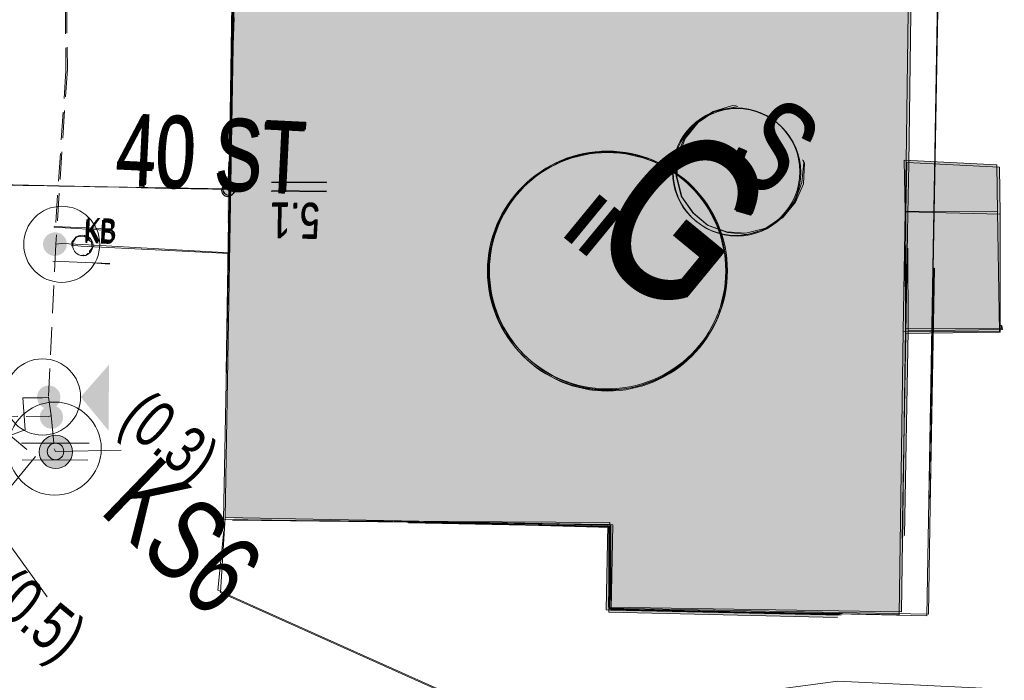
# Model space of a CAD drawing. Header units: metres. Extents: x -740 to 758, y -633 to 854.
# Tile 792 of 1056: x -98 to -84, y 301 to 311. Entities that reach past the tile are written whole.
import ezdxf

# ---------------------------------------------------------------- set-up
doc = ezdxf.new("R2010")
doc.units = ezdxf.units.M
doc.header["$MEASUREMENT"] = 0
for name, pattern in [('333_125', [0.4576, 0.3328, -0.1248]), ('416_125', [0.5408, 0.416, -0.1248]), ('416_208', [0.624, 0.416, -0.208]), ('832_208', [1.04, 0.832, -0.208])]:
    doc.linetypes.add(name, pattern=pattern)
for name, color, linetype in [('Gas.LOVION', 7, 'Continuous'), ('Gis.LOVION', 7, 'Continuous'), ('Grundkarte.LOVION', 7, 'Continuous'), ('Grundkarte_Text.LOVION', 7, 'Continuous'), ('Strom.LOVION', 7, 'Continuous'), ('StromBemass.LOVION', 7, 'Continuous')]:
    doc.layers.add(name, color=color, linetype=linetype)
doc.styles.add('ERSTELLTER_STIL_1', font='arial.ttf')

msp = doc.modelspace()

# ---------------------------------------------------------------- hatches: boundary and pattern name
at = {"layer": 'Gas.LOVION', "linetype": 'Continuous', "lineweight": 13}
for points in [[(-95.203, 307.563), (-95.219, 306.823), (-94.862, 306.798), (-94.833, 307.555)], [(-95.182, 307.589), (-95.211, 306.832), (-94.841, 306.824), (-94.811, 307.581)], [(-97.699, 307.218), (-97.686, 307.236), (-97.676, 307.256), (-97.668, 307.276), (-97.662, 307.298), (-97.66, 307.32), (-97.66, 307.342), (-97.663, 307.363), (-97.668, 307.385), (-97.676, 307.405), (-97.687, 307.425), (-97.7, 307.442), (-97.715, 307.458), (-97.732, 307.473), (-97.751, 307.484), (-97.771, 307.494), (-97.792, 307.5), (-97.814, 307.504), (-97.836, 307.506), (-97.858, 307.504), (-97.879, 307.5), (-97.9, 307.493), (-97.92, 307.484), (-97.939, 307.472), (-97.956, 307.458), (-97.971, 307.442), (-97.984, 307.424), (-97.994, 307.404), (-98.002, 307.384), (-98.008, 307.362), (-98.011, 307.34), (-98.01, 307.318), (-98.008, 307.297), (-98.002, 307.275), (-97.994, 307.255), (-97.983, 307.235), (-97.97, 307.218), (-97.955, 307.201), (-97.938, 307.187), (-97.919, 307.176), (-97.899, 307.166), (-97.878, 307.16), (-97.857, 307.156), (-97.834, 307.154), (-97.812, 307.156), (-97.791, 307.16), (-97.77, 307.167), (-97.75, 307.176), (-97.731, 307.188), (-97.714, 307.202)], [(-97.693, 307.221), (-97.68, 307.239), (-97.669, 307.258), (-97.661, 307.279), (-97.656, 307.3), (-97.653, 307.322), (-97.653, 307.345), (-97.656, 307.366), (-97.662, 307.388), (-97.67, 307.408), (-97.681, 307.428), (-97.694, 307.446), (-97.709, 307.462), (-97.726, 307.476), (-97.745, 307.488), (-97.765, 307.497), (-97.786, 307.504), (-97.808, 307.508), (-97.83, 307.509), (-97.852, 307.508), (-97.873, 307.503), (-97.894, 307.497), (-97.914, 307.487), (-97.933, 307.475), (-97.95, 307.461), (-97.965, 307.445), (-97.978, 307.427), (-97.989, 307.407), (-97.997, 307.387), (-98.002, 307.365), (-98.005, 307.343), (-98.005, 307.321), (-98.002, 307.299), (-97.997, 307.278), (-97.988, 307.257), (-97.978, 307.238), (-97.965, 307.22), (-97.949, 307.204), (-97.932, 307.19), (-97.913, 307.178), (-97.893, 307.169), (-97.872, 307.162), (-97.851, 307.158), (-97.828, 307.157), (-97.806, 307.158), (-97.785, 307.162), (-97.764, 307.169), (-97.744, 307.179), (-97.725, 307.191), (-97.708, 307.205)], [(-97.018, 305.518), (-97.444, 305.033), (-97.025, 304.527)], [(-97.79, 304.918), (-97.777, 304.935), (-97.766, 304.955), (-97.758, 304.975), (-97.753, 304.997), (-97.75, 305.019), (-97.75, 305.041), (-97.753, 305.062), (-97.758, 305.084), (-97.767, 305.104), (-97.777, 305.124), (-97.79, 305.141), (-97.805, 305.157), (-97.822, 305.171), (-97.841, 305.183), (-97.861, 305.192), (-97.882, 305.199), (-97.904, 305.203), (-97.926, 305.205), (-97.948, 305.203), (-97.969, 305.199), (-97.99, 305.192), (-98.01, 305.183), (-98.029, 305.171), (-98.046, 305.157), (-98.061, 305.141), (-98.074, 305.123), (-98.084, 305.103), (-98.092, 305.083), (-98.098, 305.061), (-98.1, 305.039), (-98.1, 305.017), (-98.098, 304.996), (-98.092, 304.974), (-98.084, 304.954), (-98.073, 304.934), (-98.06, 304.917), (-98.045, 304.901), (-98.028, 304.887), (-98.009, 304.875), (-97.989, 304.866), (-97.968, 304.859), (-97.947, 304.855), (-97.925, 304.853), (-97.903, 304.855), (-97.881, 304.859), (-97.86, 304.866), (-97.84, 304.875), (-97.822, 304.887), (-97.805, 304.901)], [(-97.79, 304.918), (-97.777, 304.935), (-97.766, 304.955), (-97.758, 304.975), (-97.753, 304.997), (-97.75, 305.019), (-97.75, 305.041), (-97.753, 305.062), (-97.758, 305.084), (-97.767, 305.104), (-97.777, 305.124), (-97.79, 305.141), (-97.805, 305.157), (-97.822, 305.171), (-97.841, 305.183), (-97.861, 305.192), (-97.882, 305.199), (-97.904, 305.203), (-97.926, 305.205), (-97.948, 305.203), (-97.969, 305.199), (-97.99, 305.192), (-98.01, 305.183), (-98.029, 305.171), (-98.046, 305.157), (-98.061, 305.141), (-98.074, 305.123), (-98.084, 305.103), (-98.092, 305.083), (-98.098, 305.061), (-98.1, 305.039), (-98.1, 305.017), (-98.098, 304.996), (-98.092, 304.974), (-98.084, 304.954), (-98.073, 304.934), (-98.06, 304.917), (-98.045, 304.901), (-98.028, 304.887), (-98.009, 304.875), (-97.989, 304.866), (-97.968, 304.859), (-97.947, 304.855), (-97.925, 304.853), (-97.903, 304.855), (-97.881, 304.859), (-97.86, 304.866), (-97.84, 304.875), (-97.822, 304.887), (-97.805, 304.901)], [(-97.748, 304.62), (-97.735, 304.638), (-97.725, 304.657), (-97.717, 304.678), (-97.711, 304.699), (-97.709, 304.721), (-97.709, 304.743), (-97.712, 304.765), (-97.717, 304.786), (-97.725, 304.807), (-97.736, 304.826), (-97.749, 304.844), (-97.764, 304.86), (-97.781, 304.874), (-97.8, 304.886), (-97.82, 304.895), (-97.841, 304.902), (-97.862, 304.906), (-97.884, 304.907), (-97.906, 304.905), (-97.928, 304.901), (-97.949, 304.894), (-97.969, 304.885), (-97.987, 304.873), (-98.004, 304.859), (-98.019, 304.843), (-98.032, 304.825), (-98.043, 304.806), (-98.051, 304.785), (-98.056, 304.764), (-98.059, 304.742), (-98.059, 304.72), (-98.056, 304.698), (-98.05, 304.677), (-98.042, 304.656), (-98.031, 304.637), (-98.018, 304.619), (-98.003, 304.603), (-97.986, 304.589), (-97.968, 304.578), (-97.948, 304.568), (-97.927, 304.562), (-97.905, 304.558), (-97.883, 304.556), (-97.861, 304.558), (-97.84, 304.562), (-97.819, 304.569), (-97.799, 304.578), (-97.78, 304.59), (-97.763, 304.604)], [(-97.748, 304.62), (-97.735, 304.638), (-97.725, 304.657), (-97.717, 304.678), (-97.711, 304.699), (-97.709, 304.721), (-97.709, 304.743), (-97.712, 304.765), (-97.717, 304.786), (-97.725, 304.807), (-97.736, 304.826), (-97.749, 304.844), (-97.764, 304.86), (-97.781, 304.874), (-97.8, 304.886), (-97.82, 304.895), (-97.841, 304.902), (-97.862, 304.906), (-97.884, 304.907), (-97.906, 304.905), (-97.928, 304.901), (-97.949, 304.894), (-97.969, 304.885), (-97.987, 304.873), (-98.004, 304.859), (-98.019, 304.843), (-98.032, 304.825), (-98.043, 304.806), (-98.051, 304.785), (-98.056, 304.764), (-98.059, 304.742), (-98.059, 304.72), (-98.056, 304.698), (-98.05, 304.677), (-98.042, 304.656), (-98.031, 304.637), (-98.018, 304.619), (-98.003, 304.603), (-97.986, 304.589), (-97.968, 304.578), (-97.948, 304.568), (-97.927, 304.562), (-97.905, 304.558), (-97.883, 304.556), (-97.861, 304.558), (-97.84, 304.562), (-97.819, 304.569), (-97.799, 304.578), (-97.78, 304.59), (-97.763, 304.604)]]:
    msp.add_hatch(color=7, dxfattribs=at).paths.add_polyline_path(points)
at = {"layer": 'Gas.LOVION', "linetype": 'Continuous', "lineweight": 18}
for points in [[(-97.626, 304.048), (-97.607, 304.074), (-97.592, 304.101), (-97.581, 304.131), (-97.573, 304.161), (-97.569, 304.192), (-97.569, 304.224), (-97.573, 304.255), (-97.581, 304.285), (-97.593, 304.314), (-97.608, 304.342), (-97.627, 304.367), (-97.648, 304.39), (-97.672, 304.41), (-97.699, 304.426), (-97.727, 304.44), (-97.757, 304.449), (-97.788, 304.455), (-97.819, 304.457), (-97.851, 304.455), (-97.882, 304.449), (-97.911, 304.439), (-97.94, 304.426), (-97.966, 304.409), (-97.99, 304.389), (-98.012, 304.366), (-98.03, 304.34), (-98.045, 304.313), (-98.057, 304.283), (-98.064, 304.253), (-98.068, 304.222), (-98.068, 304.191), (-98.064, 304.159), (-98.056, 304.129), (-98.044, 304.1), (-98.029, 304.072), (-98.011, 304.047), (-97.989, 304.024), (-97.965, 304.004), (-97.938, 303.988), (-97.91, 303.974), (-97.88, 303.965), (-97.849, 303.959), (-97.818, 303.957), (-97.787, 303.959), (-97.756, 303.965), (-97.726, 303.975), (-97.698, 303.988), (-97.671, 304.005), (-97.647, 304.025)], [(-97.727, 304.134), (-97.718, 304.146), (-97.71, 304.16), (-97.705, 304.174), (-97.701, 304.19), (-97.699, 304.205), (-97.699, 304.221), (-97.701, 304.236), (-97.705, 304.251), (-97.711, 304.266), (-97.718, 304.28), (-97.727, 304.292), (-97.738, 304.304), (-97.75, 304.314), (-97.763, 304.322), (-97.778, 304.328), (-97.792, 304.333), (-97.808, 304.336), (-97.823, 304.337), (-97.839, 304.336), (-97.854, 304.333), (-97.869, 304.328), (-97.883, 304.321), (-97.897, 304.313), (-97.909, 304.303), (-97.919, 304.292), (-97.928, 304.279), (-97.936, 304.265), (-97.942, 304.251), (-97.945, 304.235), (-97.947, 304.22), (-97.947, 304.204), (-97.945, 304.189), (-97.941, 304.174), (-97.936, 304.159), (-97.928, 304.146), (-97.919, 304.133), (-97.908, 304.122), (-97.896, 304.112), (-97.883, 304.103), (-97.869, 304.097), (-97.854, 304.092), (-97.838, 304.089), (-97.823, 304.088), (-97.807, 304.089), (-97.792, 304.092), (-97.777, 304.097), (-97.763, 304.104), (-97.75, 304.112), (-97.738, 304.122)]]:
    msp.add_hatch(color=49, dxfattribs=at).paths.add_polyline_path(points)
at = {"layer": 'Grundkarte.LOVION', "linetype": 'Continuous', "lineweight": 18}
for color, points in [(9, [(-95.1, 313.257), (-95.272, 303.221), (-89.439, 303.111), (-89.462, 301.838), (-86.026, 301.76), (-85.048, 302.949), (-84.995, 306.028), (-84.998, 307.269), (-92.261, 313.239)]), (9, [(-95.135, 313.215), (-95.257, 305.4), (-92.526, 303.155), (-89.473, 303.069), (-89.496, 301.796), (-86.06, 301.718), (-85.083, 302.907), (-85.029, 305.986), (-84.999, 307.792), (-84.983, 308.533), (-84.923, 313.061)]), (9, [(-87.005, 313.103), (-94.11, 304.457), (-92.536, 303.163), (-89.515, 303.104), (-89.538, 301.831), (-85.128, 301.759), (-85.071, 306.021), (-85.041, 307.827), (-85.025, 308.567), (-84.965, 313.095)]), (9, [(-85.04, 307.304), (-89.057, 310.606), (-95.159, 303.182), (-89.481, 303.146), (-89.504, 301.873), (-85.093, 301.801), (-85.037, 306.063)]), (254, [(-83.651, 307.815), (-83.661, 308.523), (-85.057, 308.594), (-85.041, 307.827)]), (254, [(-83.609, 307.78), (-83.619, 308.489), (-85.015, 308.559), (-85.031, 307.819)]), (254, [(-83.623, 306.015), (-83.651, 307.815), (-85.041, 307.827), (-85.071, 306.021)]), (254, [(-83.623, 306.015), (-83.651, 307.815), (-85.041, 307.827), (-85.071, 306.021)]), (254, [(-83.613, 306.007), (-83.609, 307.78), (-85.031, 307.819), (-85.029, 305.986)]), (254, [(-83.613, 306.007), (-83.609, 307.78), (-85.031, 307.819), (-85.029, 305.986)]), (254, [(-83.588, 306.057), (-83.594, 306.115), (-85.04, 307.304), (-85.037, 306.063)]), (254, [(-83.588, 306.057), (-83.594, 306.115), (-85.04, 307.304), (-85.037, 306.063)]), (254, [(-83.578, 306.049), (-83.584, 306.107), (-84.998, 307.269), (-84.995, 306.028)]), (254, [(-83.578, 306.049), (-83.584, 306.107), (-84.998, 307.269), (-84.995, 306.028)])]:
    msp.add_hatch(color=color, dxfattribs=at).paths.add_polyline_path(points)
at = {"layer": 'Strom.LOVION', "linetype": 'Continuous', "lineweight": 13}
for points in [[(-95.224, 308.684), (-95.241, 307.648), (-95.017, 307.626), (-94.987, 308.678)], [(-95.216, 308.694), (-95.233, 307.658), (-94.996, 307.651), (-94.979, 308.688)]]:
    msp.add_hatch(color=7, dxfattribs=at).paths.add_polyline_path(points)
at = {"layer": 'StromBemass.LOVION', "linetype": 'Continuous', "lineweight": 13}
for points in [[(-95.16, 308.078), (-95.153, 308.088), (-95.147, 308.098), (-95.143, 308.109), (-95.14, 308.12), (-95.139, 308.132), (-95.139, 308.144), (-95.14, 308.155), (-95.143, 308.166), (-95.147, 308.177), (-95.153, 308.188), (-95.16, 308.197), (-95.168, 308.206), (-95.177, 308.213), (-95.187, 308.219), (-95.198, 308.224), (-95.209, 308.228), (-95.22, 308.23), (-95.232, 308.231), (-95.244, 308.23), (-95.255, 308.228), (-95.266, 308.224), (-95.277, 308.219), (-95.287, 308.213), (-95.296, 308.205), (-95.304, 308.197), (-95.31, 308.187), (-95.316, 308.177), (-95.32, 308.166), (-95.323, 308.155), (-95.325, 308.143), (-95.325, 308.131), (-95.323, 308.12), (-95.32, 308.108), (-95.316, 308.097), (-95.31, 308.087), (-95.303, 308.078), (-95.295, 308.069), (-95.286, 308.062), (-95.276, 308.056), (-95.266, 308.051), (-95.255, 308.047), (-95.243, 308.045), (-95.231, 308.044), (-95.22, 308.045), (-95.208, 308.047), (-95.197, 308.051), (-95.186, 308.056), (-95.177, 308.062), (-95.168, 308.07)], [(-95.159, 308.081), (-95.153, 308.09), (-95.147, 308.1), (-95.143, 308.111), (-95.14, 308.123), (-95.138, 308.134), (-95.138, 308.146), (-95.14, 308.158), (-95.143, 308.169), (-95.147, 308.18), (-95.153, 308.19), (-95.16, 308.199), (-95.168, 308.208), (-95.177, 308.215), (-95.187, 308.222), (-95.197, 308.227), (-95.209, 308.23), (-95.22, 308.232), (-95.232, 308.233), (-95.243, 308.232), (-95.255, 308.23), (-95.266, 308.226), (-95.277, 308.221), (-95.286, 308.215), (-95.295, 308.208), (-95.303, 308.199), (-95.31, 308.189), (-95.316, 308.179), (-95.32, 308.168), (-95.323, 308.157), (-95.324, 308.145), (-95.324, 308.134), (-95.323, 308.122), (-95.32, 308.111), (-95.316, 308.1), (-95.31, 308.09), (-95.303, 308.08), (-95.295, 308.072), (-95.286, 308.064), (-95.276, 308.058), (-95.265, 308.053), (-95.254, 308.05), (-95.243, 308.047), (-95.231, 308.047), (-95.219, 308.048), (-95.208, 308.05), (-95.197, 308.053), (-95.186, 308.058), (-95.176, 308.065), (-95.167, 308.072)], [(-95.141, 308.099), (-95.134, 308.109), (-95.128, 308.119), (-95.124, 308.13), (-95.121, 308.141), (-95.12, 308.153), (-95.12, 308.165), (-95.121, 308.176), (-95.124, 308.188), (-95.128, 308.199), (-95.134, 308.209), (-95.141, 308.218), (-95.149, 308.227), (-95.158, 308.234), (-95.168, 308.241), (-95.179, 308.246), (-95.19, 308.249), (-95.202, 308.251), (-95.213, 308.252), (-95.225, 308.251), (-95.237, 308.249), (-95.248, 308.245), (-95.258, 308.24), (-95.268, 308.234), (-95.277, 308.227), (-95.285, 308.218), (-95.292, 308.208), (-95.298, 308.198), (-95.302, 308.187), (-95.305, 308.176), (-95.307, 308.164), (-95.306, 308.152), (-95.305, 308.141), (-95.302, 308.129), (-95.298, 308.118), (-95.292, 308.108), (-95.285, 308.099), (-95.277, 308.09), (-95.268, 308.083), (-95.258, 308.076), (-95.247, 308.071), (-95.236, 308.068), (-95.224, 308.066), (-95.213, 308.065), (-95.201, 308.066), (-95.189, 308.068), (-95.178, 308.072), (-95.168, 308.077), (-95.158, 308.083), (-95.149, 308.09)], [(-95.138, 308.1), (-95.131, 308.11), (-95.126, 308.12), (-95.121, 308.131), (-95.118, 308.143), (-95.117, 308.154), (-95.117, 308.166), (-95.118, 308.178), (-95.121, 308.189), (-95.126, 308.2), (-95.132, 308.211), (-95.139, 308.22), (-95.147, 308.229), (-95.156, 308.236), (-95.166, 308.242), (-95.176, 308.247), (-95.188, 308.251), (-95.199, 308.253), (-95.211, 308.254), (-95.223, 308.253), (-95.234, 308.251), (-95.246, 308.247), (-95.256, 308.242), (-95.266, 308.236), (-95.275, 308.228), (-95.283, 308.22), (-95.29, 308.21), (-95.296, 308.2), (-95.3, 308.189), (-95.303, 308.177), (-95.304, 308.166), (-95.304, 308.154), (-95.303, 308.142), (-95.3, 308.131), (-95.296, 308.12), (-95.29, 308.109), (-95.283, 308.1), (-95.275, 308.091), (-95.266, 308.084), (-95.256, 308.078), (-95.245, 308.073), (-95.234, 308.069), (-95.222, 308.067), (-95.21, 308.066), (-95.199, 308.067), (-95.187, 308.069), (-95.176, 308.073), (-95.165, 308.078), (-95.155, 308.084), (-95.146, 308.092)]]:
    msp.add_hatch(color=7, dxfattribs=at).paths.add_polyline_path(points)

# ---------------------------------------------------------------- linework, layer by layer
at = {"layer": 'Gas.LOVION', "color": 5, "linetype": '416_208', "lineweight": 18}
for points in [[(-74.105, 316.231), (-84.616, 316.874), (-93.914, 316.6), (-97.719, 316.524), (-97.667, 309.938), (-97.829, 307.513)], [(-96.281, 316.57), (-97.711, 316.534), (-97.645, 309.964), (-97.816, 307.331), (-97.931, 305.03), (-97.889, 304.753), (-97.841, 304.255), (-97.822, 304.213)]]:
    msp.add_lwpolyline(points, dxfattribs=at)
at = {"layer": 'Gas.LOVION', "color": 251, "linetype": 'Continuous', "lineweight": 13}
for points in [[(-97.003, 307.535), (-97.85, 307.585)], [(-96.982, 307.561), (-97.842, 307.595)], [(-97.571, 307.302), (-97.577, 307.36), (-97.511, 307.441), (-97.394, 307.452), (-97.378, 307.439), (-97.349, 307.442), (-97.317, 307.415), (-97.314, 307.386), (-97.282, 307.36), (-97.273, 307.272), (-97.313, 307.224), (-97.31, 307.194), (-97.339, 307.192), (-97.365, 307.159), (-97.395, 307.157), (-97.411, 307.17)], [(-97.005, 307.041), (-97.865, 307.075)], [(-97.013, 307.031), (-97.266, 307.051)]]:
    msp.add_lwpolyline(points, dxfattribs=at)
at = {"layer": 'Gas.LOVION', "color": 5, "linetype": 'Continuous', "lineweight": 18}
for points in [[(-97.816, 307.331), (-97.729, 307.34), (-97.417, 307.326), (-95.203, 307.203)], [(-97.587, 307.315), (-97.438, 307.3), (-95.211, 307.193)], [(-97.931, 305.03), (-98.019, 305.021), (-98.315, 305.022), (-98.282, 304.537), (-98.511, 304.456)]]:
    msp.add_lwpolyline(points, dxfattribs=at)
at = {"layer": 'Gas.LOVION', "color": 7, "linetype": '832_208', "lineweight": 13}
msp.add_lwpolyline([(-112.403, 291.615), (-112.142, 292.882), (-105.815, 294.52), (-103.44, 295.018), (-102.683, 295.742), (-99.583, 303.937), (-98.896, 304.773), (-98.125, 304.139), (-98.706, 303.432), (-101.83, 295.176), (-102.936, 294.092), (-105.587, 293.552), (-111.282, 292.094), (-111.408, 291.417)], close=True, dxfattribs=at)
at = {"layer": 'Gas.LOVION', "color": 5, "linetype": '333_125', "lineweight": 18}
msp.add_lwpolyline([(-97.889, 304.753), (-97.932, 304.734), (-105.049, 304.821), (-105.064, 301.953), (-105.94, 302)], dxfattribs=at)
at = {"layer": 'Gas.LOVION', "color": 7, "linetype": 'Continuous', "lineweight": 13}
for points in [[(-97.317, 304.336), (-98.337, 304.34)], [(-97.822, 304.213), (-96.834, 304.235)], [(-97.336, 304.083), (-98.327, 304.089)], [(-99.145, 303.684), (-97.948, 302.028)]]:
    msp.add_lwpolyline(points, dxfattribs=at)
at = {"layer": 'Gas.LOVION', "color": 5, "linetype": 'Continuous', "lineweight": 18}
for centre, radius in [((-89.532, 306.927), 1.792), ((-89.519, 306.943), 1.788), ((-89.504, 306.931), 1.79), ((-89.518, 306.915), 1.793)]:
    msp.add_circle(centre, radius, dxfattribs=at)
at = {"layer": 'Gas.LOVION', "color": 7, "linetype": 'Continuous', "lineweight": 13}
for centre, radius in [((-97.73, 307.329), 0.572), ((-98.018, 305.033), 0.573), ((-97.835, 304.256), 0.7)]:
    msp.add_circle(centre, radius, dxfattribs=at)
at = {"layer": 'Gas.LOVION', "color": 251, "linetype": 'Continuous', "lineweight": 13}
msp.add_circle((-97.412, 307.313), 0.153, dxfattribs=at)
at = {"layer": 'Gas.LOVION', "color": 49, "linetype": 'Continuous', "lineweight": 18}
for centre, radius in [((-97.819, 304.207), 0.25), ((-97.823, 304.213), 0.124)]:
    msp.add_circle(centre, radius, dxfattribs=at)
at = {"layer": 'Gis.LOVION', "color": 44, "linetype": 'Continuous', "lineweight": 18}
for points in [[(-85.983, 301.779), (-89.462, 301.838), (-89.468, 303.108), (-95.298, 303.189), (-95.1, 313.257), (-92.2, 313.215)], [(-95.257, 305.4), (-95.122, 313.231), (-84.51, 313.071), (-84.684, 303.36)], [(-87.005, 313.103), (-84.52, 313.08), (-84.712, 301.741), (-89.496, 301.849), (-89.499, 303.09), (-92.52, 303.15)], [(-84.609, 306.977), (-84.691, 301.767), (-89.488, 301.859), (-89.478, 303.116), (-95.159, 303.182)], [(-84.599, 306.969), (-84.663, 303.386)], [(-86.005, 301.753), (-89.47, 301.828), (-89.489, 303.082), (-92.51, 303.142)]]:
    msp.add_lwpolyline(points, dxfattribs=at)
at = {"layer": 'Grundkarte.LOVION', "color": 253, "linetype": 'Continuous', "lineweight": 18}
for points in [[(-102.842, 311.634), (-102.815, 318.612), (-98.888, 318.345), (-95.051, 318.1), (-95.135, 313.215), (-95.257, 305.4)], [(-95.089, 315.563), (-95.1, 313.257), (-95.272, 303.221), (-95.339, 302.091), (-92.031, 300.611), (-89.313, 300.316), (-86.977, 300.603)], [(-95.291, 303.021), (-95.381, 302.126), (-92.073, 300.646), (-89.323, 300.324), (-86.055, 300.761), (-82.432, 300.584), (-80.958, 300.018), (-75.88, 299.776)]]:
    msp.add_lwpolyline(points, dxfattribs=at)
at = {"layer": 'Grundkarte.LOVION', "color": 8, "linetype": 'Continuous', "lineweight": 18}
for points in [[(-86.026, 301.76), (-89.462, 301.838), (-89.439, 303.111), (-95.272, 303.221), (-95.1, 313.257), (-92.261, 313.239)], [(-95.257, 305.4), (-95.135, 313.215), (-84.923, 313.061), (-84.983, 308.533), (-84.999, 307.792), (-85.029, 305.986), (-85.083, 302.907)], [(-87.005, 313.103), (-84.965, 313.095), (-85.025, 308.567), (-85.041, 307.827), (-85.071, 306.021), (-85.128, 301.759), (-89.538, 301.831), (-89.515, 303.104), (-92.536, 303.163)], [(-85.057, 308.594), (-83.661, 308.523)], [(-85.015, 308.559), (-83.619, 308.489)], [(-85.04, 307.304), (-85.037, 306.063), (-85.093, 301.801), (-89.504, 301.873), (-89.481, 303.146), (-95.159, 303.182)], [(-84.998, 307.269), (-84.995, 306.028), (-85.048, 302.949)], [(-86.06, 301.718), (-89.496, 301.796), (-89.473, 303.069), (-92.526, 303.155)]]:
    msp.add_lwpolyline(points, dxfattribs=at)
at = {"layer": 'Grundkarte.LOVION', "color": 251, "linetype": 'Continuous', "lineweight": 13}
for points in [[(-83.651, 307.815), (-85.041, 307.827), (-85.057, 308.594), (-83.661, 308.523)], [(-83.609, 307.78), (-85.031, 307.819), (-85.015, 308.559), (-83.619, 308.489)], [(-83.623, 306.015), (-85.071, 306.021), (-85.041, 307.827), (-83.651, 307.815)], [(-83.623, 306.015), (-85.071, 306.021), (-85.041, 307.827), (-83.651, 307.815)], [(-83.613, 306.007), (-85.029, 305.986), (-85.031, 307.819), (-83.609, 307.78)], [(-83.613, 306.007), (-85.029, 305.986), (-85.031, 307.819), (-83.609, 307.78)]]:
    msp.add_lwpolyline(points, close=True, dxfattribs=at)
for points in [[(-83.594, 306.115), (-83.588, 306.057), (-85.037, 306.063), (-85.04, 307.304)], [(-83.594, 306.115), (-83.588, 306.057), (-85.037, 306.063), (-85.04, 307.304)], [(-83.584, 306.107), (-83.578, 306.049), (-84.995, 306.028), (-84.998, 307.269)], [(-83.584, 306.107), (-83.578, 306.049), (-84.995, 306.028), (-84.998, 307.269)]]:
    msp.add_lwpolyline(points, dxfattribs=at)
at = {"layer": 'Strom.LOVION', "color": 1, "linetype": 'Continuous', "lineweight": 18}
for points in [[(-86.585, 308.601), (-86.566, 308.559), (-86.596, 308.26), (-86.701, 307.969), (-86.886, 307.744), (-87.135, 307.572), (-87.438, 307.498), (-87.721, 307.515), (-88.012, 307.619), (-88.237, 307.804), (-88.409, 308.053), (-88.483, 308.356), (-88.482, 308.652), (-88.361, 308.93), (-88.163, 309.171), (-87.927, 309.327), (-87.64, 309.414), (-87.582, 309.42)], [(-86.576, 308.593), (-86.557, 308.55), (-86.57, 308.239), (-86.691, 307.961), (-86.876, 307.736), (-87.125, 307.564), (-87.412, 307.477), (-87.711, 307.507), (-88.002, 307.611), (-88.227, 307.796), (-88.399, 308.045), (-88.473, 308.348), (-88.456, 308.631), (-88.351, 308.922), (-88.153, 309.163), (-87.917, 309.319), (-87.614, 309.393), (-87.556, 309.399)]]:
    msp.add_lwpolyline(points, dxfattribs=at)
at = {"layer": 'Strom.LOVION', "color": 5, "linetype": 'Continuous', "lineweight": 18}
for points in [[(-103.719, 308.306), (-95.223, 308.161)], [(-98.696, 308.226), (-95.231, 308.151)]]:
    msp.add_lwpolyline(points, dxfattribs=at)
at = {"layer": 'Strom.LOVION', "color": 1, "linetype": 'Continuous', "lineweight": 18}
for centre in [(-87.583, 308.421), (-87.57, 308.41)]:
    msp.add_circle(centre, 0.959, dxfattribs=at)
at = {"layer": 'StromBemass.LOVION', "color": 7, "linetype": '416_125', "lineweight": 13}
for points in [[(-98.696, 308.226), (-95.231, 308.151), (-95.058, 313.341), (-94.928, 320.018), (-94.907, 320.404)], [(-103.719, 308.306), (-95.223, 308.161), (-95.05, 313.35), (-95.012, 315.527)]]:
    msp.add_lwpolyline(points, dxfattribs=at)
at = {"layer": 'StromBemass.LOVION', "color": 7, "linetype": 'Continuous', "lineweight": 13}
for points in [[(-93.75, 308.119), (-94.578, 308.127)], [(-93.748, 308.252), (-94.576, 308.26)], [(-93.742, 308.129), (-94.57, 308.136)], [(-93.74, 308.262), (-94.568, 308.27)]]:
    msp.add_lwpolyline(points, dxfattribs=at)
for centre, radius in [((-95.231, 308.14), 0.0931), ((-95.232, 308.137), 0.0932), ((-95.213, 308.159), 0.0936), ((-95.211, 308.16), 0.0939)]:
    msp.add_circle(centre, radius, dxfattribs=at)

# ---------------------------------------------------------------- texts
at = {"layer": 'Gas.LOVION', "color": 5, "linetype": 'Continuous', "lineweight": 18, "attachment_point": 7, "style": 'ERSTELLTER_STIL_1'}
for s, insert, char_height, rotation in [('{\\A1;\\W0.71558x;40 ST}', (-96.94, 308.199), 1.06709, 357.2439), ('{\\A1;\\W0.71558x;40 ST}', (-96.919, 308.225), 1.06709, 357.2439), ('{\\A1;\\W0.71562x;G}', (-89.937, 307.366), 2.48982, 320.5841), ('{\\A1;\\W0.71561x;G}', (-89.959, 307.341), 2.48984, 320.5839), ('{\\A1;\\W0.71562x;G}', (-89.933, 307.319), 2.48984, 320.5839), ('{\\A1;\\W0.71561x;G}', (-89.911, 307.345), 2.48984, 320.5839), ('{\\A1;\\W0.71559x;KB}', (-97.406, 307.353), 0.3557, 357.2439), ('{\\A1;\\W0.71560x;KB}', (-97.385, 307.379), 0.3557, 357.2439)]:
    msp.add_mtext(s, dxfattribs=dict(at, insert=insert, char_height=char_height, rotation=rotation))
at = {"layer": 'Gas.LOVION', "color": 7, "linetype": 'Continuous', "lineweight": 13, "attachment_point": 7, "style": 'ERSTELLTER_STIL_1'}
for s, insert, char_height, rotation in [('{\\A1;\\W0.71560x;(0.3)}', (-97.024, 304.46), 0.71139, 320.5841), ('{\\A1;\\W0.71561x;KS6}', (-97.191, 303.295), 1.24492, 316.0389), ('{\\A1;\\W0.71559x;(0.5)}', (-99.022, 301.796), 0.71139, 320.5848)]:
    msp.add_mtext(s, dxfattribs=dict(at, insert=insert, char_height=char_height, rotation=rotation))
at = {"layer": 'Grundkarte_Text.LOVION', "color": 7, "linetype": 'Continuous', "lineweight": 13, "attachment_point": 7, "style": 'ERSTELLTER_STIL_1'}
for s, insert, char_height, rotation in [('{\\A1;\\W0.89451x;II}', (-90.248, 307.489), 0.83075, 320.5831), ('{\\A1;\\W0.89448x;II}', (-90.24, 307.499), 0.83073, 320.5841), ('{\\A1;\\W0.89451x;II}', (-90.206, 307.455), 0.83075, 320.5831), ('{\\A1;\\W0.89448x;II}', (-90.198, 307.464), 0.83073, 320.5841)]:
    msp.add_mtext(s, dxfattribs=dict(at, insert=insert, char_height=char_height, rotation=rotation))
at = {"layer": 'Strom.LOVION', "color": 1, "linetype": 'Continuous', "lineweight": 18, "attachment_point": 7, "style": 'ERSTELLTER_STIL_1'}
for s, insert, char_height, rotation in [('{\\A1;\\W0.71557x;S}', (-87.819, 308.552), 1.37441, 320.5841), ('{\\A1;\\W0.71559x;S}', (-87.811, 308.561), 1.37443, 320.5835), ('{\\A1;\\W0.71557x;S}', (-87.809, 308.543), 1.37441, 320.5841), ('{\\A1;\\W0.71557x;S}', (-87.801, 308.553), 1.37441, 320.5841)]:
    msp.add_mtext(s, dxfattribs=dict(at, insert=insert, char_height=char_height, rotation=rotation))
at = {"layer": 'StromBemass.LOVION', "color": 7, "linetype": 'Continuous', "lineweight": 13, "attachment_point": 7, "rotation": 179.2466, "style": 'ERSTELLTER_STIL_1'}
for s, insert, char_height in [('{\\A1;\\W0.71559x;5.1}', (-93.841, 307.96), 0.53355), ('{\\A1;\\W0.71556x;5.1}', (-93.849, 307.95), 0.53354)]:
    msp.add_mtext(s, dxfattribs=dict(at, insert=insert, char_height=char_height))

doc.saveas('drawing.dxf')
